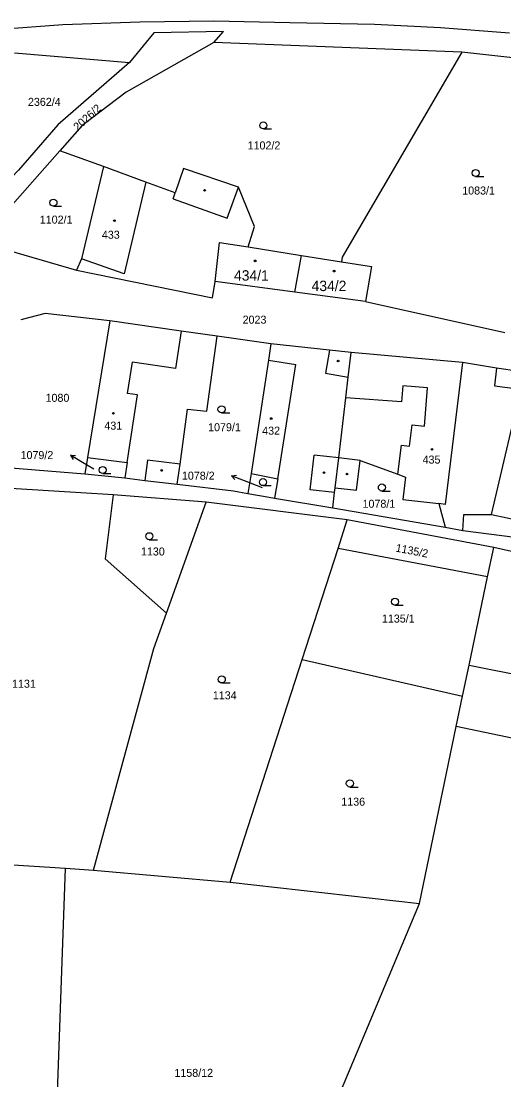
# Model space of a CAD drawing. Extents: x -679220 to -673243, y -1075091 to -1066557.
# Drawn here: x -677830 to -677727.4, y -1069398.2 to -1069173.3 of the extents above; entities that cross this region are included whole.
import ezdxf

# ---------------------------------------------------------------- set-up
doc = ezdxf.new("R2010")
doc.units = 0
for name, color, linetype in [('Hranice parcel', 7, 'Continuous'), ('Parcelní čísla', 7, 'Continuous'), ('Pop  PČ popisy', 7, 'Continuous'), ('Poz předměty', 7, 'Continuous'), ('Vnitřní kresba', 7, 'Continuous'), ('Značky budov', 7, 'Continuous'), ('Značky kultur', 7, 'Continuous')]:
    doc.layers.add(name, color=color, linetype=linetype)

msp = doc.modelspace()

# ---------------------------------------------------------------- linework, layer by layer
at = {"layer": 'Hranice parcel'}
for p, q in [((-677736.34, -1069179.93), (-677789.07, -1069177.88)), ((-677831.35, -1069180.02), (-677806.92, -1069182.08)), ((-677704.86, -1069183.34), (-677736.34, -1069179.93)), ((-677812.45, -1069204.18), (-677821.72, -1069200.83)), ((-677837.01, -1069220.74), (-677818.23, -1069226.21)), ((-677781.72, -1069221.28), (-677770.41, -1069223.08)), ((-677771.8, -1069230.87), (-677770.41, -1069223.08)), ((-677770.41, -1069223.08), (-677761.91, -1069224.44)), ((-677771.8, -1069230.87), (-677788.73, -1069228.59)), ((-677756.82, -1069232.89), (-677771.8, -1069230.87)), ((-677756.82, -1069232.89), (-677727.23, -1069239.48)), ((-677811.14, -1069236.97), (-677815.89, -1069265.98)), ((-677776.91, -1069241.87), (-677788.3, -1069240.24)), ((-677815.89, -1069265.98), (-677816.46, -1069269.47)), ((-677816.46, -1069269.47), (-677807.96, -1069270.35)), ((-677781.12, -1069269.4), (-677781.78, -1069273.63)), ((-677790.65, -1069275.49), (-677810.39, -1069273.93)), ((-677776.16, -1069274.64), (-677763.77, -1069276.71)), ((-677799.06, -1069299.03), (-677790.65, -1069275.49)), ((-677760.69, -1069279.22), (-677790.65, -1069275.49)), ((-677763.77, -1069276.71), (-677739.87, -1069280.83)), ((-677762.62, -1069285.32), (-677760.69, -1069279.22)), ((-677729.58, -1069285.1), (-677760.69, -1069279.22)), ((-677739.87, -1069280.83), (-677736.13, -1069281.48)), ((-677736.13, -1069281.48), (-677706.03, -1069285.42)), ((-677770.24, -1069308.92), (-677762.62, -1069285.32)), ((-677730.9, -1069291.36), (-677762.62, -1069285.32)), ((-677730.9, -1069291.36), (-677729.58, -1069285.1)), ((-677734.78, -1069310.12), (-677730.9, -1069291.36)), ((-677785.6, -1069356.17), (-677770.24, -1069308.92)), ((-677770.24, -1069308.92), (-677736.21, -1069316.66)), ((-677736.21, -1069316.66), (-677734.78, -1069310.12)), ((-677734.78, -1069310.12), (-677715.97, -1069313.88)), ((-677737.55, -1069323.12), (-677736.21, -1069316.66)), ((-677745.32, -1069360.73), (-677737.55, -1069323.12)), ((-677689.61, -1069333.12), (-677737.55, -1069323.12)), ((-677852.54, -1069351.09), (-677820.53, -1069353.26)), ((-677820.53, -1069353.26), (-677814.58, -1069353.66)), ((-677814.58, -1069353.66), (-677785.6, -1069356.17)), ((-677785.6, -1069356.17), (-677745.32, -1069360.73)), ((-677777.08, -1069436.36), (-677745.32, -1069360.73))]:
    msp.add_line(p, q, dxfattribs=at)
for points in [[(-677789.07, -1069177.88), (-677786.96, -1069175.48), (-677801.79, -1069175.81), (-677806.92, -1069182.08)], [(-677789.07, -1069177.88), (-677807.66, -1069188.38), (-677817.04, -1069195.54), (-677821.72, -1069200.83)], [(-677736.34, -1069179.93), (-677761.75, -1069223.46), (-677761.91, -1069224.44)], [(-677806.92, -1069182.08), (-677822.16, -1069195.37), (-677830.54, -1069205), (-677840.17, -1069214.92)], [(-677821.72, -1069200.83), (-677836.09, -1069217.05), (-677837.01, -1069220.74)], [(-677812.45, -1069204.18), (-677817.16, -1069223.77), (-677818.23, -1069226.21)], [(-677781.72, -1069221.28), (-677780.4, -1069216.93), (-677783.81, -1069208.57), (-677795.49, -1069204.62), (-677797.27, -1069209.78), (-677803.5, -1069207.5), (-677812.45, -1069204.18)], [(-677788.73, -1069228.59), (-677787.84, -1069220.31), (-677781.72, -1069221.28)], [(-677761.91, -1069224.44), (-677755.57, -1069225.45), (-677756.82, -1069232.89)], [(-677818.23, -1069226.21), (-677789.33, -1069232.07), (-677788.73, -1069228.59)], [(-677811.14, -1069236.97), (-677824.88, -1069235.44), (-677830.01, -1069236.74)], [(-677788.3, -1069240.24), (-677795.94, -1069239.15), (-677811.14, -1069236.97)], [(-677796.81, -1069271.67), (-677796.22, -1069267.39), (-677794.62, -1069255.73), (-677790.49, -1069256.15), (-677788.3, -1069240.24)], [(-677776.91, -1069241.87), (-677777.42, -1069245.33), (-677781.12, -1069269.4)], [(-677759.85, -1069243.66), (-677764.5, -1069243.17), (-677776.91, -1069241.87)], [(-677763.26, -1069272.41), (-677762.51, -1069266.1), (-677760.99, -1069253.3), (-677760.47, -1069248.93), (-677759.85, -1069243.66)], [(-677723.81, -1069251.54), (-677724.49, -1069251.43), (-677724.08, -1069247.76), (-677728.98, -1069247), (-677736.19, -1069245.79), (-677759.85, -1069243.66)], [(-677736.13, -1069281.48), (-677735.92, -1069278.12), (-677730.02, -1069278.11), (-677723.81, -1069251.54)], [(-677815.89, -1069265.98), (-677807.46, -1069267.06), (-677807.96, -1069270.35)], [(-677839.14, -1069267.86), (-677838.34, -1069267.72), (-677816.46, -1069269.47)], [(-677763.26, -1069272.41), (-677758.72, -1069272.95), (-677757.98, -1069266.63), (-677749.93, -1069269.56), (-677748.32, -1069270.14), (-677748.91, -1069274.9), (-677741.26, -1069275.8), (-677739.87, -1069280.83)], [(-677807.96, -1069270.35), (-677803.69, -1069270.86), (-677796.81, -1069271.67)], [(-677781.12, -1069269.4), (-677775.46, -1069270.52), (-677776.16, -1069274.64)], [(-677810.39, -1069273.93), (-677837.97, -1069272.24), (-677850.94, -1069273.38)], [(-677796.81, -1069271.67), (-677784.83, -1069273.08), (-677781.78, -1069273.63)], [(-677763.77, -1069276.71), (-677763.38, -1069273.45), (-677763.26, -1069272.41)], [(-677810.39, -1069273.93), (-677812.13, -1069287.55), (-677799.06, -1069299.03)], [(-677781.78, -1069273.63), (-677777.28, -1069274.45), (-677776.16, -1069274.64)], [(-677679.71, -1069293.7), (-677709.81, -1069289.58), (-677729.58, -1069285.1)], [(-677814.58, -1069353.66), (-677801.76, -1069306.6), (-677799.06, -1069299.03)], [(-677840.63, -1069434.68), (-677825.02, -1069423.03), (-677822.72, -1069414.82), (-677820.53, -1069353.26)]]:
    msp.add_lwpolyline(points, dxfattribs=at)
at = {"layer": 'Pop  PČ popisy'}
for p, q in [((-677816.94, -1069267.03), (-677819.51, -1069265.48)), ((-677819.51, -1069265.48), (-677818.4, -1069265.57)), ((-677819.51, -1069265.48), (-677818.91, -1069266.43)), ((-677814.51, -1069268.49), (-677816.94, -1069267.03)), ((-677785.3, -1069269.88), (-677784.19, -1069269.77)), ((-677782.5, -1069270.95), (-677785.3, -1069269.88)), ((-677785.3, -1069269.88), (-677784.55, -1069270.7)), ((-677778.72, -1069272.43), (-677782.5, -1069270.95))]:
    msp.add_line(p, q, dxfattribs=at)
at = {"layer": 'Poz předměty'}
for p, q in [((-677821.09, -1069174.13), (-677834.34, -1069175.09)), ((-677804.72, -1069173.53), (-677821.09, -1069174.13)), ((-677789.07, -1069173.32), (-677804.72, -1069173.53)), ((-677772.91, -1069173.68), (-677789.07, -1069173.32)), ((-677754.9, -1069174.02), (-677772.91, -1069173.68)), ((-677740.9, -1069174.75), (-677754.9, -1069174.02)), ((-677726.25, -1069175.9), (-677740.9, -1069174.75))]:
    msp.add_line(p, q, dxfattribs=at)
at = {"layer": 'Vnitřní kresba'}
for p, q in [((-677803.5, -1069207.5), (-677808.11, -1069226.98)), ((-677797.7, -1069211.06), (-677797.27, -1069209.78)), ((-677786.17, -1069215.15), (-677783.81, -1069208.57)), ((-677797.7, -1069211.06), (-677786.17, -1069215.15)), ((-677808.11, -1069226.98), (-677817.16, -1069223.77)), ((-677795.94, -1069239.15), (-677797.15, -1069247.12)), ((-677764.5, -1069243.17), (-677765.34, -1069248.1)), ((-677807.36, -1069252.39), (-677806.34, -1069245.72)), ((-677797.15, -1069247.12), (-677806.34, -1069245.72)), ((-677777.42, -1069245.33), (-677771.61, -1069246.26)), ((-677736.19, -1069245.79), (-677739.87, -1069275.97)), ((-677775.46, -1069270.52), (-677771.61, -1069246.26)), ((-677765.34, -1069248.1), (-677760.47, -1069248.93)), ((-677728.98, -1069247), (-677729.44, -1069250.79)), ((-677807.46, -1069267.06), (-677805.28, -1069252.71)), ((-677805.28, -1069252.71), (-677807.36, -1069252.39)), ((-677748.91, -1069250.78), (-677749.18, -1069254.17)), ((-677743.67, -1069251.2), (-677748.91, -1069250.78)), ((-677744.32, -1069259.31), (-677743.67, -1069251.2)), ((-677729.44, -1069250.79), (-677724.49, -1069251.43)), ((-677749.18, -1069254.17), (-677760.99, -1069253.3)), ((-677747.5, -1069263.57), (-677746.93, -1069259.05)), ((-677746.93, -1069259.05), (-677744.32, -1069259.31)), ((-677749.93, -1069269.56), (-677749.15, -1069263.37)), ((-677749.15, -1069263.37), (-677747.5, -1069263.57)), ((-677768.59, -1069272.84), (-677767.73, -1069265.48)), ((-677762.51, -1069266.1), (-677767.73, -1069265.48)), ((-677757.98, -1069266.63), (-677762.51, -1069266.1)), ((-677803.16, -1069266.57), (-677803.69, -1069270.86)), ((-677796.22, -1069267.39), (-677803.16, -1069266.57)), ((-677763.38, -1069273.45), (-677768.59, -1069272.84)), ((-677739.87, -1069275.97), (-677741.26, -1069275.8)), ((-677730.02, -1069278.11), (-677723.38, -1069279.53))]:
    msp.add_line(p, q, dxfattribs=at)
at = {"layer": 'Značky budov'}
for centre in [(-677790.99, -1069209.26), (-677810.14, -1069215.68), (-677780.26, -1069224.24), (-677763.48, -1069226.41), (-677762.63, -1069245.51), (-677810.37, -1069256.61), (-677776.85, -1069257.73), (-677742.7, -1069264.27), (-677800.1, -1069268.75), (-677765.62, -1069269.21), (-677760.73, -1069269.51)]:
    msp.add_circle(centre, 0.175, dxfattribs=at)
at = {"layer": 'Značky kultur'}
for p, q in [((-677778.51, -1069196.21), (-677776.76, -1069196.21)), ((-677733.43, -1069206.32), (-677731.68, -1069206.32)), ((-677823.11, -1069212.62), (-677821.36, -1069212.62)), ((-677787.4, -1069256.51), (-677785.65, -1069256.51)), ((-677812.64, -1069269.41), (-677810.89, -1069269.41)), ((-677778.59, -1069271.97), (-677776.84, -1069271.97)), ((-677753.34, -1069273.12), (-677751.59, -1069273.12)), ((-677802.74, -1069283.47), (-677800.99, -1069283.47)), ((-677750.56, -1069297.37), (-677748.81, -1069297.37)), ((-677787.35, -1069313.89), (-677785.6, -1069313.89)), ((-677760.14, -1069335.99), (-677758.39, -1069335.99))]:
    msp.add_line(p, q, dxfattribs=at)
for centre in [(-677778.51, -1069195.46), (-677733.43, -1069205.57), (-677823.11, -1069211.87), (-677787.4, -1069255.76), (-677812.64, -1069268.66), (-677778.59, -1069271.22), (-677753.34, -1069272.37), (-677802.74, -1069282.72), (-677750.56, -1069296.62), (-677787.35, -1069313.14), (-677760.14, -1069335.24)]:
    msp.add_circle(centre, 0.75, dxfattribs=at)

# ---------------------------------------------------------------- texts
at = {"layer": 'Parcelní čísla'}
for s, height, p in [('2362/4', 1.7, (-677828.52, -1069191.31)), ('1102/2', 1.7, (-677781.86, -1069200.56)), ('1083/1', 1.7, (-677736.27, -1069210.14)), ('1102/1', 1.7, (-677826.01, -1069216.32)), ('433', 1.7, (-677812.82, -1069219.53)), ('434/1', 2.21, (-677784.75, -1069228.43)), ('434/2', 2.21, (-677768.27, -1069230.65)), ('2023', 1.7, (-677782.92, -1069237.57)), ('1080', 1.7, (-677824.78, -1069254.17)), ('431', 1.7, (-677812.29, -1069260.08)), ('1079/1', 1.7, (-677790.25, -1069260.41)), ('432', 1.7, (-677778.77, -1069261.15)), ('1079/2', 1.7, (-677830.09, -1069266.33)), ('435', 1.7, (-677744.69, -1069267.29)), ('1078/2', 1.7, (-677795.82, -1069270.71)), ('1078/1', 1.7, (-677757.45, -1069276.67)), ('1130', 1.7, (-677804.52, -1069286.81)), ('1135/1', 1.7, (-677753.33, -1069301.06)), ('1131', 1.7, (-677831.9, -1069314.9)), ('1134', 1.7, (-677789.25, -1069317.36)), ('1136', 1.7, (-677761.96, -1069339.95)), ('1158/12', 1.7, (-677797.41, -1069397.55))]:
    msp.add_text(s, height=height, dxfattribs=at).set_placement(p)
for s, rotation, p in [('2026/2', 42, (-677817.95, -1069196.7)), ('1135/2', 349, (-677750.52, -1069285.96))]:
    msp.add_text(s, height=1.7, rotation=rotation, dxfattribs=at).set_placement(p)

doc.saveas('drawing.dxf')
